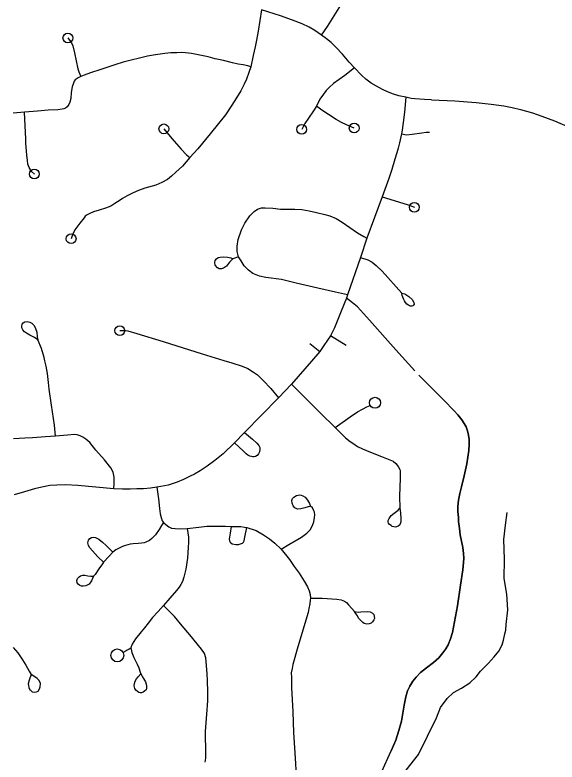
# Model space of a CAD drawing. Extents: x 653372 to 905732, y 627442 to 787275.
# Drawn here: x 659630 to 662404, y 778072 to 781895 of the extents above; entities that cross this region are included whole.
import ezdxf

# ---------------------------------------------------------------- set-up
doc = ezdxf.new("R2010")
doc.units = 0
for name, color, linetype in [('31', 7, 'Continuous'), ('33', 7, 'Continuous'), ('34', 7, 'Continuous'), ('35', 7, 'Continuous')]:
    doc.layers.add(name, color=color, linetype=linetype)

msp = doc.modelspace()

# ---------------------------------------------------------------- linework, layer by layer
at = {"layer": '31'}
for points in [[(661761.7, 781460.7), (661881.8, 781455.6), (661989.5, 781447.8), (662067.2, 781439.5), (662131.3, 781430.1), (662174.5, 781421.3), (662217.7, 781411), (662278.6, 781394.2), (662326.8, 781377.8), (662391.5, 781354.1), (662457.3, 781324.4)], [(661697.6, 780051.3), (661824.6, 779923.8), (661878.5, 779869.1), (661897.2, 779849.2), (661917.3, 779823.6), (661929.7, 779805.6), (661938.8, 779788.4), (661944.8, 779772.9), (661949.8, 779753.4), (661953.8, 779724.3), (661954.6, 779699.4), (661952.9, 779667.2), (661942, 779599.1), (661928.1, 779537.6), (661915.1, 779481.4), (661906.8, 779446.3), (661900.2, 779412.6), (661896.8, 779379.7), (661896.8, 779354), (661899.1, 779324.1), (661899.3, 779303.2), (661904.7, 779267.6), (661908.5, 779235.3), (661921.8, 779169.7), (661924.9, 779139), (661927.5, 779115.6), (661926, 779093.9), (661922.5, 779056.2), (661909.7, 778978.2), (661894.4, 778871.6), (661879.9, 778790.7), (661868.6, 778735.5), (661858.7, 778702.8), (661846.6, 778672.6), (661835.5, 778652.4), (661819.5, 778630.4), (661798.7, 778606.1), (661772.2, 778581.9), (661736.8, 778554.8), (661706.3, 778529.9), (661683.1, 778507.3), (661666.3, 778486.1), (661650.3, 778460), (661639.1, 778436.2), (661630.9, 778405.8), (661622.4, 778362.6), (661607.9, 778281.7), (661595.2, 778234.6), (661579.2, 778184.4), (661556.2, 778129.8)]]:
    msp.add_lwpolyline(points, dxfattribs=at)
at = {"layer": '33'}
for points in [[(661199.3, 781792.4), (661229.8, 781836.9), (661289.4, 781932.4), (661316, 781981), (661325.7, 782005.1), (661332.8, 782027.6), (661335.8, 782046.1), (661337.6, 782078.5), (661340, 782158.7), (661342.3, 782262.4), (661343.1, 782317.5), (661346.8, 782386.2), (661351.6, 782465.2), (661358.3, 782525), (661362, 782567.1), (661364.6, 782601.1), (661364.1, 782637.6), (661361.7, 782692), (661352.7, 782798.6), (661345.9, 782895.3), (661344.6, 782933.4), (661344.6, 782961)], [(660892.5, 781921.6), (660874.2, 781812.4), (660866.6, 781766.8), (660859.4, 781732.2), (660850.1, 781687.5), (660837, 781630), (660827.2, 781600.3), (660814.8, 781566.2), (660804, 781541), (660785.8, 781507.6), (660764, 781470.6), (660739.4, 781433.8), (660707.3, 781384.1), (660629.9, 781286.3), (660565.6, 781210.7), (660524.8, 781165.3), (660487.1, 781121.9), (660454.1, 781091.1), (660431.1, 781070.8), (660410.6, 781053.8), (660381.2, 781038.3), (660352.1, 781024), (660332.7, 781018.8), (660294.8, 781008.9), (660262.8, 780997.4), (660234.5, 780985.2), (660204.3, 780969.2), (660181.5, 780955.4), (660168.5, 780947.3), (660141.8, 780930.2), (660120.7, 780917), (660094.3, 780907.5), (660061.5, 780896.7), (660032, 780887.3), (660013.5, 780879.9), (659999.8, 780873.1), (659990.3, 780865.4), (659984.2, 780857.7), (659962.3, 780829.4), (659937.2, 780795), (659924, 780769.9), (659917.9, 780750.1)], [(661761.7, 781460.7), (661725.8, 781462.9), (661676.8, 781466.5), (661658.2, 781468.5), (661630, 781474.2), (661595.1, 781482), (661567.2, 781490), (661536.5, 781501.8), (661510.9, 781514.1), (661481.1, 781530.9), (661453.5, 781546.8), (661425.9, 781566.4), (661403.5, 781587.3), (661367.2, 781624.2), (661340.5, 781653.4), (661306.4, 781694.1), (661272.2, 781731.2), (661249.1, 781754.3), (661224.4, 781773.8), (661199.3, 781792.4), (661164.5, 781816), (661136.1, 781832.7), (661099.2, 781850.4), (661050.7, 781868.5), (660988.6, 781891.3), (660892.5, 781921.6)], [(659901.2, 781777.7), (659919.7, 781752.3), (659926.2, 781737.6), (659935.4, 781702.2), (659952.9, 781618.9), (659958, 781604.2), (659966.9, 781580.5)], [(660837, 781630), (660821.4, 781635.1), (660798.3, 781639.4), (660773.3, 781643.4), (660742.9, 781650.7), (660698.1, 781662.1), (660655.5, 781671.6), (660619.7, 781680.4), (660568.3, 781692), (660533.3, 781698.1), (660502.4, 781702.2), (660484.1, 781703.2), (660459, 781702.1), (660427.9, 781700.8), (660396.8, 781697.6), (660349.6, 781691.7), (660308.3, 781684.7), (660261, 781673.4), (660232.7, 781666.4), (660183.5, 781653.8), (660141.5, 781640), (660069.2, 781616.1), (660016.2, 781599.4), (659983.8, 781587.2), (659966.9, 781580.5), (659953.3, 781573), (659939.3, 781563.8), (659932.7, 781556.7), (659929.2, 781546.3), (659922.7, 781528.3), (659918.2, 781498.3), (659915.5, 781468.4), (659911.7, 781449.4), (659906.3, 781437.2), (659898.2, 781426), (659889.3, 781419), (659881, 781415.1), (659871.3, 781412.7), (659849.8, 781410.6), (659800.4, 781407.5), (659746, 781403.7), (659679.2, 781397.8)], [(661367.2, 781624.2), (661318.9, 781586.4), (661260.5, 781544.4), (661238.2, 781524.5), (661222.5, 781508.6), (661209, 781490.4), (661190.7, 781464.2), (661172.9, 781428.8), (661158.1, 781405.3), (661132.2, 781367.6), (661113.9, 781339.2), (661106.3, 781326.9), (661097.8, 781310)], [(661630, 781474.2), (661623.2, 781398.1), (661617, 781344.7), (661611.9, 781306.4), (661607.6, 781287), (661598.2, 781241.5), (661591.5, 781213.7), (661584.3, 781189.8), (661574.9, 781158.1), (661558.9, 781104.4), (661543.8, 781059.1), (661509.7, 780965.4), (661431.6, 780753), (661398, 780653.9), (661332.1, 780462.9), (661326, 780445.4), (661300.3, 780380.1), (661265.8, 780294.7), (661244.6, 780254.1), (661230, 780231.1), (661210.9, 780204.3), (661189.7, 780173.6), (661148.5, 780123.9), (661113.3, 780083.9), (661044.7, 780006.7), (660979.3, 779936.8), (660805.7, 779758.4), (660754.1, 779706.4), (660695.3, 779648.8), (660653.9, 779614.8), (660614.5, 779587.3), (660577.3, 779563), (660548.7, 779544.9), (660523.8, 779534), (660492, 779518.6), (660459.7, 779504.6), (660414.2, 779489.7), (660376.2, 779483), (660356.5, 779479), (660323.7, 779474.1), (660287.7, 779471.3), (660253.8, 779469.7), (660220.5, 779468.7), (660180.7, 779468.6), (660135.7, 779470), (659951.6, 779487.6), (659889.7, 779490.1), (659844.7, 779489.5), (659808.7, 779486.7), (659768, 779478.7), (659730.6, 779470.1), (659679.2, 779454.7), (659626.6, 779439.9)], [(661761.7, 781460.7), (661881.8, 781455.6), (661989.5, 781447.8), (662067.2, 781439.5), (662131.3, 781430.1), (662174.5, 781421.3), (662217.7, 781411), (662278.6, 781394.2), (662326.8, 781377.8), (662391.5, 781354.1), (662457.3, 781324.4)], [(661366.3, 781316.4), (661326.8, 781332.8), (661301.7, 781345), (661274.7, 781359.9), (661235.1, 781385.4), (661200.4, 781407.8), (661172.9, 781428.8)], [(659679.2, 781397.8), (659622, 781393.7)], [(659730, 781081.2), (659715.6, 781094.6), (659702.7, 781115.3), (659697.1, 781132.7), (659693.9, 781153.2), (659690.8, 781176.4), (659689.8, 781200.9), (659686.4, 781237.9), (659686, 781259.2), (659679.2, 781397.8)], [(660392.4, 781312.5), (660432.3, 781263.8), (660481.6, 781208.5), (660509, 781180.1), (660524.8, 781165.3)], [(661509.7, 780965.4), (661637.4, 780926.2)], [(661332.1, 780462.9), (661271.2, 780477.4), (661180.4, 780498.1), (661068.7, 780523.2), (660995.1, 780541.1), (660914.5, 780552.6), (660882.4, 780558), (660847.7, 780572.6), (660825.7, 780589), (660803.9, 780612.1), (660787.4, 780636.6), (660774.6, 780657.7), (660767.3, 780685.5), (660768, 780711.5), (660771.9, 780745.7), (660789.9, 780796.2), (660806.7, 780830.1), (660831.8, 780867.6), (660854.9, 780890.1), (660871, 780900.9), (660891.4, 780907.8), (660910.2, 780908.7), (660949.1, 780906.8), (660989.4, 780901.8), (661024.6, 780901.5), (661062.1, 780901.2), (661098.7, 780899.3), (661135.3, 780893.7), (661173.2, 780885.1), (661215.7, 780874.8), (661242.4, 780868), (661274.2, 780853.6), (661304.4, 780834.7), (661344.7, 780807.2), (661382.9, 780779.8), (661415.9, 780760.9), (661431.6, 780753)], [(661398, 780653.9), (661436, 780641.6), (661458.3, 780629.9), (661479.1, 780614), (661509.6, 780583.9), (661609.4, 780472.2)], [(661676.1, 780074.9), (661578.9, 780181.8), (661445, 780333.1), (661382.6, 780401), (661358.4, 780422.7), (661326, 780445.4)], [(660166.9, 780280), (660192.8, 780280.7), (660207.9, 780278.8), (660253.8, 780266), (660389.2, 780223.9), (660587.8, 780161.8), (660700, 780128), (660740.9, 780115.5), (660793.5, 780098), (660821.4, 780085.6), (660850.5, 780068), (660871.2, 780053.1), (660899.9, 780025.6), (660938.9, 779983.3), (660979.3, 779936.8)], [(661325.8, 780204.7), (661244.6, 780254.1)], [(659838.7, 779739.6), (659832.2, 779796), (659817.8, 779897.8), (659805.4, 779979.9), (659802.3, 780013.9), (659797.2, 780060.8), (659789.3, 780098.6), (659783.6, 780126.2), (659779.6, 780142.6), (659766.1, 780188.4), (659747, 780233.4)], [(661139.1, 780214.8), (661189.7, 780173.6)], [(661556.2, 778129.8), (661579.2, 778184.4), (661595.2, 778234.6), (661607.9, 778281.7), (661622.4, 778362.6), (661630.9, 778405.8), (661639.1, 778436.2), (661650.3, 778460), (661666.3, 778486.1), (661683.1, 778507.3), (661706.3, 778529.9), (661736.8, 778554.8), (661772.2, 778581.9), (661798.7, 778606.1), (661819.5, 778630.4), (661835.5, 778652.4), (661846.6, 778672.6), (661858.7, 778702.8), (661868.6, 778735.5), (661879.9, 778790.7), (661894.4, 778871.6), (661909.7, 778978.2), (661922.5, 779056.2), (661926, 779093.9), (661927.5, 779115.6), (661924.9, 779139), (661921.8, 779169.7), (661908.5, 779235.3), (661904.7, 779267.6), (661899.3, 779303.2), (661899.1, 779324.1), (661896.8, 779354), (661896.8, 779379.7), (661900.2, 779412.6), (661906.8, 779446.3), (661915.1, 779481.4), (661928.1, 779537.6), (661942, 779599.1), (661952.9, 779667.2), (661954.6, 779699.4), (661953.8, 779724.3), (661949.8, 779753.4), (661944.8, 779772.9), (661938.8, 779788.4), (661929.7, 779805.6), (661917.3, 779823.6), (661897.2, 779849.2), (661878.5, 779869.1), (661824.6, 779923.8), (661697.6, 780051.3)], [(661044.7, 780006.7), (661107.1, 779945.5), (661193.3, 779857.5), (661269.3, 779785), (661292.1, 779760.6), (661322.4, 779731.5), (661345.8, 779712.6), (661364.4, 779700.3), (661383.4, 779687.9), (661408.4, 779674.6), (661450, 779657.8), (661506.7, 779635.6), (661565, 779611.3), (661579.5, 779600.2), (661591.5, 779585.4), (661599, 779568.9), (661600.8, 779563.2)], [(661269.3, 779785), (661346.2, 779839.2), (661382.6, 779864.5), (661408.5, 779879), (661431.4, 779889.4), (661448.7, 779896.2)], [(660135.7, 779470), (660138.4, 779499.6), (660138, 779530.3), (660133.6, 779555.9), (660120.5, 779577.1), (660088.5, 779618.6), (660044.9, 779667.5), (660013.5, 779707.6), (659993.2, 779724.5), (659978.5, 779735.4), (659963.7, 779742.4), (659948.8, 779746.1), (659934.5, 779747.8), (659899.2, 779744.3), (659838.7, 779739.6), (659786.1, 779737.3), (659720, 779732.1), (659681.8, 779730), (659622.3, 779725.9)], [(660805.7, 779758.4), (660845.3, 779724.6), (660868.3, 779704.5), (660878.2, 779692.1), (660882.8, 779682.1), (660884, 779671.4), (660882.1, 779659.3), (660876.9, 779649.6), (660870.5, 779641), (660861.7, 779635.6), (660855.2, 779634.3), (660847.2, 779634.1), (660840.4, 779635.9), (660832.1, 779638.4), (660822.8, 779643.6), (660814.2, 779649.9), (660799.8, 779662.9), (660754.1, 779706.4)], [(660356.5, 779479), (660365.7, 779419.8), (660370.8, 779369), (660373.9, 779341.9), (660378, 779324.1), (660384.1, 779307.4), (660389.7, 779298.1), (660401.9, 779287.2), (660417.3, 779276.2), (660432.2, 779269.2), (660449.9, 779266.7), (660470.2, 779266.1), (660510.9, 779266.7), (660571, 779273.6), (660612.6, 779278.9), (660647.4, 779279.1), (660707.9, 779279.3), (660737.3, 779278.2), (660786.7, 779276.9), (660804.3, 779275), (660816.1, 779273.2), (660864, 779256.9), (660901.5, 779235.4), (660933.7, 779214), (660960.7, 779192.8), (660992.6, 779162.3), (661035.7, 779109), (661059.6, 779072.8), (661084, 779038.2), (661109.8, 778997.3), (661128, 778968.5), (661136.5, 778947.8), (661141.3, 778929.9), (661142, 778910.6), (661140.4, 778901), (661138.5, 778882), (661134.5, 778858.5), (661129.9, 778836.9), (661078, 778662.1), (661053, 778572.1), (661048.4, 778551.2), (661043.8, 778529.6), (661045, 778504.6), (661046.1, 778454), (661052.9, 778330.1), (661055, 778223.5), (661063.5, 778092.4), (661068.7, 778003.5)], [(661142.8, 779381.9), (661113.4, 779372.6), (661092.9, 779367.7), (661075.3, 779366.3), (661062.5, 779372.7), (661054.5, 779382.7), (661048, 779397.2), (661046.5, 779410.2), (661050.5, 779420.3), (661057.7, 779428), (661070.4, 779436.4), (661087.6, 779439.5), (661095.5, 779438.8), (661104.2, 779435.3), (661114.6, 779427.6), (661128, 779412), (661138.1, 779395), (661142.8, 779381.9)], [(660992.6, 779162.3), (661031.9, 779185.8), (661096.4, 779222.3), (661124.3, 779243.6), (661140.5, 779260.3), (661153.2, 779282.6), (661159.8, 779301.3), (661163.8, 779324.4), (661164.3, 779337.4), (661162.8, 779351.3), (661159.7, 779358.7), (661152.3, 779373.3), (661142.8, 779381.9)], [(660389.7, 779298.1), (660379.4, 779283.2), (660367.6, 779261.9), (660349.6, 779234.9), (660331.6, 779215.7), (660319, 779206.4), (660300.4, 779196.8), (660291.1, 779194.5), (660277.9, 779191.9), (660261.5, 779190.2), (660236.1, 779189.1), (660220.4, 779187.7), (660208.3, 779184.2), (660196.3, 779180.5), (660180.8, 779175.3), (660163.4, 779167.1), (660147.1, 779157.9), (660131.1, 779146.8), (660111.9, 779125.8), (660083, 779094.4), (660078.7, 779087.3), (660060.4, 779060.6), (660041.3, 779032.7), (660032.8, 779022.9)], [(660510.9, 779266.7), (660517.8, 779222.7), (660518, 779197.4), (660517.2, 779171.1), (660515.8, 779145.5), (660513.6, 779116.4), (660504.7, 779059.7), (660494.9, 779018.2), (660487.6, 778995.8), (660478.6, 778980.3), (660471.3, 778967.7), (660456.7, 778950.7), (660423.6, 778910.2), (660391.3, 778874), (660362.4, 778843.2), (660334.9, 778811.5), (660311.3, 778782.9), (660293.5, 778759.5), (660276.5, 778738), (660247.5, 778702.9), (660230.2, 778675.4), (660224.2, 778661.2), (660224, 778654.3), (660224.6, 778650.7), (660228, 778633.4), (660238.7, 778606.8), (660255.1, 778572.5), (660264.7, 778555.3), (660271.9, 778532.1), (660275.3, 778524.5)], [(660083, 779094.4), (660054, 779122.8), (660013.7, 779168.4), (660006.2, 779180.2), (660002.9, 779194.8), (660005.9, 779207.7), (660012.9, 779216.5), (660022.3, 779221), (660031, 779223), (660041.7, 779221.9), (660059.3, 779212.8), (660078.3, 779197.4), (660097.5, 779180), (660131.1, 779146.8)], [(660032.8, 779022.9), (660022.5, 779000.1), (660009.3, 778982.9), (659992.3, 778974.1), (659979.9, 778971.9), (659971.4, 778972.5), (659961.8, 778976.5), (659953, 778982.8), (659948.4, 778989.6), (659946.5, 779000.8), (659950.6, 779011.9), (659958.6, 779020.2), (659966.6, 779025.2), (659977.9, 779028.2), (659987.9, 779028.3), (660003.1, 779024.9), (660019.1, 779022.9), (660032.8, 779022.9)], [(661142, 778910.6), (661202.2, 778910.6), (661277.6, 778906.6), (661299.9, 778902.3), (661316.2, 778894.8), (661326.1, 778888.6), (661337.5, 778876.4), (661354.7, 778857.6), (661368.4, 778842.4)], [(660603.8, 778071), (660607.1, 778091.9), (660606.4, 778115), (660605.9, 778228.9), (660611.9, 778317.5), (660617.2, 778386.4), (660617.3, 778432.4), (660615.7, 778488.3), (660614.2, 778525.9), (660606.7, 778605.8), (660600.1, 778627.7), (660585.7, 778649.2), (660563.5, 778677.5), (660524.8, 778722.7), (660486.8, 778769.9), (660446.1, 778816.4), (660391.3, 778874)], [(661368.4, 778842.4), (661386.6, 778839.5), (661400.2, 778840.3), (661435.1, 778842.8), (661448.6, 778841.2), (661459.6, 778835), (661465.9, 778827.1), (661469.2, 778818.1), (661469.4, 778806.9), (661466.8, 778799.3), (661460.7, 778790), (661453.3, 778782.6), (661442, 778778.8), (661430.2, 778778.6), (661417.9, 778781.3), (661409.8, 778786.9), (661399.4, 778796), (661388, 778808.2), (661382.5, 778820.2), (661378.5, 778827.4), (661368.4, 778842.4)], [(659621.7, 778657.8), (659644.7, 778631), (659669.4, 778595.2), (659686.5, 778567.4), (659702.7, 778537.1), (659713.5, 778519.7)], [(660224, 778654.3), (660214.3, 778649.3), (660204.9, 778644.6), (660200, 778641.9), (660184, 778632.9)], [(659713.5, 778519.7), (659703.1, 778491.3), (659698.8, 778473.4), (659699.4, 778464.1), (659700.8, 778453.6), (659706.8, 778442.4), (659709.6, 778439.5), (659719.3, 778432.2), (659730.2, 778429.6), (659740.1, 778431.6), (659748.4, 778435.4), (659755.6, 778446.2), (659759.7, 778456.5), (659760.5, 778473.9), (659754, 778488.9), (659744.5, 778499.3), (659732.6, 778507.8), (659713.5, 778519.7)], [(660275.3, 778524.5), (660287.4, 778499.1), (660297.7, 778483), (660302, 778471.4), (660303.4, 778462.5), (660304, 778450), (660301.7, 778441.5), (660294, 778434.5), (660285.6, 778430.1), (660278, 778427.4), (660270.7, 778427), (660264.5, 778428.5), (660257.1, 778433.6), (660249.4, 778439.8), (660244.1, 778449.5), (660240.6, 778463), (660241.3, 778473.9), (660244.9, 778486.2), (660252.9, 778498.8), (660261.7, 778509.1), (660275.3, 778524.5)], [(661024.7, 776837), (661035, 776857.6), (661040.6, 776870.3), (661047.2, 776888.6), (661068.9, 776966.8), (661089.8, 777022.6), (661121.9, 777098.1), (661146.4, 777163.3), (661187, 777257.4), (661242.2, 777405.4), (661291.1, 777535.2), (661350.2, 777679.9), (661394.8, 777776.9), (661445.6, 777888.1), (661505.1, 778019.9), (661556.2, 778129.8)]]:
    msp.add_lwpolyline(points, dxfattribs=at)
for centre, radius in [((659901.2, 781777.7), 25), ((660392.4, 781312.5), 25), ((661097.8, 781310), 25), ((661366.3, 781316.4), 25), ((659730, 781081.2), 25), ((659917.9, 780750.1), 25), ((661472.8, 779910.8), 28.2), ((660154.2, 778618.2), 33.2)]:
    msp.add_circle(centre, radius, dxfattribs=at)
at = {"layer": '34'}
for points in [[(661607.6, 781287), (661634.7, 781281.5), (661663.7, 781285.3), (661711.6, 781291.7), (661734.4, 781295.7), (661751.5, 781295.2)], [(661637.4, 780926.2), (661674, 780911.2)], [(660745.3, 780648.1), (660728.4, 780630.7), (660712.1, 780610.4), (660696.9, 780600.4), (660687.1, 780596.2), (660675.9, 780596.5), (660666.4, 780602), (660655.6, 780615.8), (660653, 780628.5), (660654.8, 780638.9), (660661.8, 780647.6), (660670.2, 780654.1), (660680, 780656.8), (660697.2, 780658.5), (660717.9, 780655.6), (660735.7, 780652.1), (660745.3, 780648.1)], [(660774.6, 780657.7), (660745.3, 780648.1)], [(661609.4, 780472.2), (661624.6, 780467.6), (661645.9, 780454.4), (661662.6, 780439.1), (661671.4, 780423.6), (661672.5, 780416.1), (661670, 780410.2), (661666.2, 780406.6), (661661.1, 780404.9), (661655.1, 780405.1), (661649.6, 780407.1), (661643.7, 780410.5), (661636.4, 780415.8), (661629.3, 780424.4), (661623.5, 780432.9), (661617.8, 780443.2), (661610.9, 780460.1), (661609.4, 780472.2)], [(659747, 780233.4), (659730.7, 780245.2), (659707.2, 780257.3), (659689.2, 780266.6), (659679.5, 780273.3), (659671.1, 780283.5), (659666.1, 780294.3), (659664.8, 780302.3), (659667.8, 780313.2), (659672.2, 780319.5), (659680.7, 780324.6), (659692.5, 780326.1), (659706.1, 780324.2), (659717, 780318.2), (659728, 780306.1), (659736.2, 780290.3), (659741.7, 780271.5), (659744.5, 780249), (659747, 780233.4)], [(661600.8, 779563.2), (661601.3, 779525), (661597.6, 779433.3), (661599.9, 779372.3)], [(661599.9, 779372.3), (661603.4, 779347.2), (661605.2, 779318.6), (661604.3, 779300.8), (661598.9, 779286.5), (661591.1, 779279.5), (661582.6, 779275.2), (661576.1, 779274.3), (661569.3, 779275.3), (661561.1, 779278.5), (661554.7, 779282.5), (661547.7, 779288.4), (661542.2, 779295.4), (661539.4, 779302), (661539.9, 779308.8), (661544.4, 779319.3), (661554.8, 779334.6), (661569.9, 779345.5), (661583.9, 779355.7), (661591.7, 779361.9), (661599.9, 779372.3)], [(660737.3, 779278.2), (660731.4, 779244.4), (660726.8, 779213.3), (660728.4, 779205), (660731.2, 779198.2), (660742.5, 779189.7), (660760.2, 779185.8), (660774.4, 779185.7), (660784.5, 779188.4), (660794.3, 779192.2), (660800.1, 779198), (660803.6, 779204.2), (660806.4, 779222.8), (660816.1, 779273.2)]]:
    msp.add_lwpolyline(points, dxfattribs=at)
for centre in [(661674, 780911.2), (660166.9, 780280)]:
    msp.add_circle(centre, 25, dxfattribs=at)
at = {"layer": '35'}
for points in [[(661694.8, 778110.8), (661786.6, 778298.1), (661807.7, 778351.6), (661841.5, 778397.1), (661873.8, 778427.5), (661915.5, 778450), (661957.4, 778476.9), (661989.7, 778508.4), (662013.3, 778536.9), (662051.3, 778576.8), (662082.6, 778610.3), (662105.6, 778640.4), (662123.4, 778672.9), (662129.5, 778695.5), (662136.4, 778728.7), (662141.3, 778748), (662143.8, 778776.2), (662152, 778851), (662147.9, 778932.3), (662134.1, 779011.6), (662136, 779110), (662131.5, 779211.9), (662141.2, 779284.1), (662149.7, 779349.8)], [(661114.3, 776799), (661104, 776815.6), (661095.5, 776836.5), (661091, 776847.2), (661096.8, 776865.6), (661150.3, 776972), (661185.9, 777059.9), (661210.2, 777121.2), (661235.2, 777223.6), (661270.4, 777318.1), (661326.5, 777482.5), (661389.5, 777631.3), (661430.1, 777723.8), (661513.4, 777878.4), (661694.8, 778110.8)]]:
    msp.add_lwpolyline(points, dxfattribs=at)

doc.saveas('drawing.dxf')
